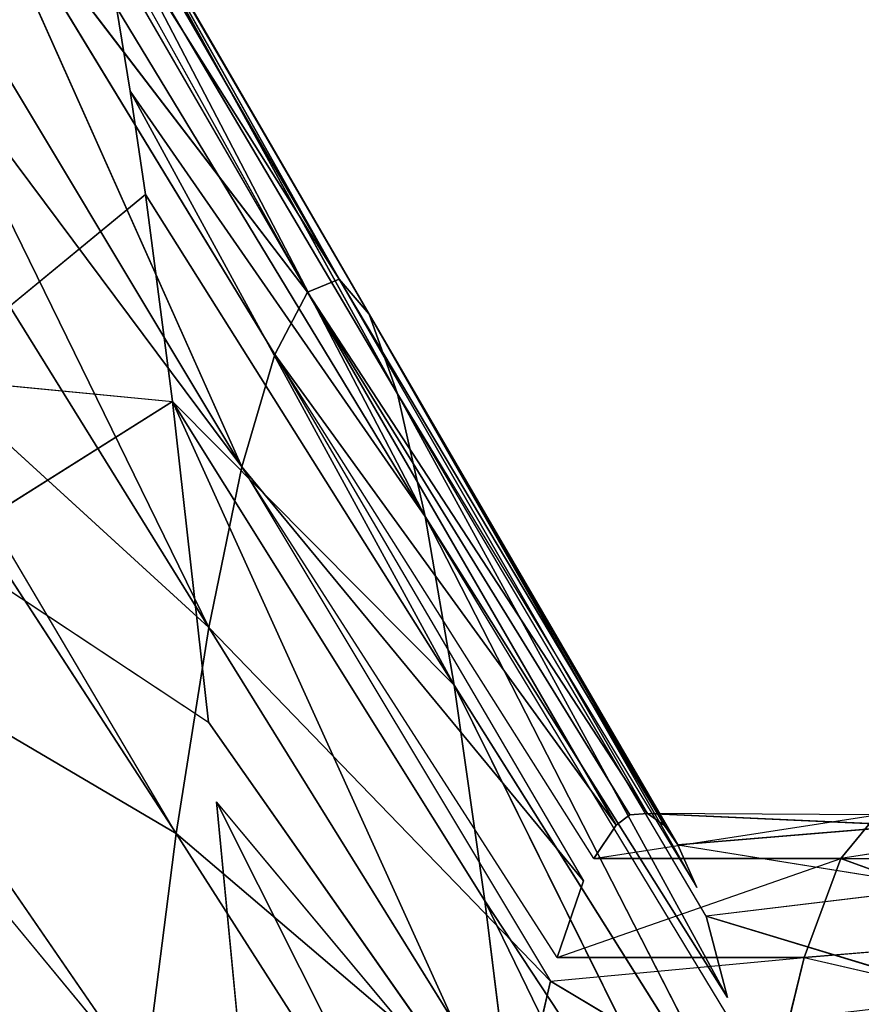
# Model space of a CAD drawing. Extents: x 0 to 40, y 0 to 81.9.
# Tile 324 of 623: x 6.814 to 7.112, y 76.383 to 76.732. Entities that reach past the tile are written whole.
import ezdxf

# ---------------------------------------------------------------- set-up
doc = ezdxf.new("R2010")
doc.units = 0
doc.header["$LTSCALE"] = 25.4
doc.layers.get('0').update_dxf_attribs({"color": 13, "linetype": 'CONTINUOUS'})

# ---------------------------------------------------------------- blocks, each defined once
blk = doc.blocks.new('ICE-TUBE-LED-S-8118_STL')
at = {"color": 0}
for p, q in [((76.80927, 15.36014, 44.9012), (76.67414, 15.24833, 45.04003)), ((76.83294, 15.3577, 44.93674), (76.67414, 15.24833, 45.04003)), ((76.83294, 15.3577, 44.93674), (76.76194, 15.23711, 45.19089)), ((76.83294, 15.3577, 44.93674), (76.76194, 15.23711, 45.19089)), ((76.76194, 15.23711, 45.19089), (76.93019, 15.34649, 45.10382)), ((76.76194, 15.23711, 45.19089), (76.94389, 15.34471, 45.1308)), ((76.83501, 15.22556, 45.3513), (76.94389, 15.34471, 45.1308)), ((76.83501, 15.22556, 45.3513), (76.94389, 15.34471, 45.1308)), ((77.01113, 15.33493, 45.2815), (76.83501, 15.22556, 45.3513)), ((77.01113, 15.33493, 45.2815), (76.83501, 15.22556, 45.3513)), ((77.04599, 15.32889, 45.37659), (76.83501, 15.22556, 45.3513)), ((77.04599, 15.32889, 45.37659), (76.83501, 15.22556, 45.3513)), ((77.04599, 15.32889, 45.37659), (76.89191, 15.21383, 45.51906)), ((77.04599, 15.32889, 45.37659), (76.89191, 15.21383, 45.51906)), ((76.92358, 15.32693, 46.90884), (76.91506, 15.23839, 46.92483)), ((76.92358, 15.32693, 46.90884), (76.98843, 15.24796, 46.77332)), ((76.89191, 15.21383, 45.51906), (77.07416, 15.32321, 45.46731)), ((76.89191, 15.21383, 45.51906), (77.07416, 15.32321, 45.46731)), ((76.86377, 15.31991, 47.01429), (76.80145, 15.22569, 47.11018)), ((76.86377, 15.31991, 47.01429), (76.91506, 15.23839, 46.92483)), ((76.89191, 15.21383, 45.51906), (77.11367, 15.31297, 45.63399)), ((76.89191, 15.21383, 45.51906), (77.11367, 15.31297, 45.63399)), ((76.93167, 15.20211, 45.69165), (77.11367, 15.31297, 45.63399)), ((76.93167, 15.20211, 45.69165), (77.11367, 15.31297, 45.63399)), ((76.95381, 15.19057, 45.86645), (77.11367, 15.31297, 45.63399)), ((76.95381, 15.19057, 45.86645), (77.11367, 15.31297, 45.63399)), ((77.14271, 15.29995, 45.85208), (76.95381, 15.19057, 45.86645)), ((77.14567, 15.29725, 45.8982), (76.95381, 15.19057, 45.86645)), ((77.14567, 15.29725, 45.8982), (76.95841, 15.17939, 46.04079)), ((77.14567, 15.29725, 45.8982), (76.95841, 15.17939, 46.04079)), ((77.1478, 15.28876, 46.04519), (76.95841, 15.17939, 46.04079)), ((77.1478, 15.28876, 46.04519), (76.95841, 15.17939, 46.04079)), ((77.14139, 15.28202, 46.16431), (76.94605, 15.1687, 46.21216)), ((77.14139, 15.28202, 46.16431), (76.94605, 15.1687, 46.21216)), ((77.14139, 15.28202, 46.16431), (76.95841, 15.17939, 46.04079)), ((77.14139, 15.28202, 46.16431), (76.95841, 15.17939, 46.04079)), ((77.13412, 15.27807, 46.23499), (76.91777, 15.15864, 46.37825)), ((77.13412, 15.27807, 46.23499), (76.91777, 15.15864, 46.37825)), ((77.13412, 15.27807, 46.23499), (76.94605, 15.1687, 46.21216)), ((77.13412, 15.27807, 46.23499), (76.94605, 15.1687, 46.21216)), ((76.87431, 15.14892, 46.53909), (77.10279, 15.26801, 46.41895)), ((76.87431, 15.14892, 46.53909), (77.10279, 15.26801, 46.41895)), ((76.91777, 15.15864, 46.37825), (77.10279, 15.26801, 46.41895)), ((76.91777, 15.15864, 46.37825), (77.10279, 15.26801, 46.41895)), ((77.05466, 15.2583, 46.59709), (76.87431, 15.14892, 46.53909)), ((77.05466, 15.2583, 46.59709), (76.87431, 15.14892, 46.53909)), ((77.025, 15.25339, 46.68245), (77.05466, 15.2583, 46.59709)), ((77.025, 15.25339, 46.68245), (76.81452, 15.13859, 46.6982)), ((77.025, 15.25339, 46.68245), (76.81452, 15.13859, 46.6982)), ((77.025, 15.25339, 46.68245), (76.87431, 15.14892, 46.53909)), ((77.025, 15.25339, 46.68245), (76.87431, 15.14892, 46.53909)), ((76.98843, 15.24796, 46.77332), (77.025, 15.25339, 46.68245)), ((76.67414, 15.24833, 45.04003), (76.76194, 15.23711, 45.19089)), ((76.67414, 15.24833, 45.04003), (76.76194, 15.23711, 45.19089)), ((76.98843, 15.24796, 46.77332), (76.81452, 15.13859, 46.6982)), ((76.98843, 15.24796, 46.77332), (76.81452, 15.13859, 46.6982)), ((76.91506, 15.23839, 46.92483), (76.98843, 15.24796, 46.77332)), ((76.91506, 15.23839, 46.92483), (76.98843, 15.24796, 46.77332)), ((76.91506, 15.23839, 46.92483), (76.6457, 15.11631, 47.00233)), ((76.91506, 15.23839, 46.92483), (76.6457, 15.11631, 47.00233)), ((76.91506, 15.23839, 46.92483), (76.73819, 15.12767, 46.85345)), ((76.91506, 15.23839, 46.92483), (76.73819, 15.12767, 46.85345)), ((76.80145, 15.22569, 47.11018), (76.91506, 15.23839, 46.92483)), ((76.80145, 15.22569, 47.11018), (76.91506, 15.23839, 46.92483)), ((76.91506, 15.23839, 46.92483), (76.81452, 15.13859, 46.6982)), ((76.91506, 15.23839, 46.92483), (76.81452, 15.13859, 46.6982)), ((76.59158, 15.12807, 45.27388), (76.76194, 15.23711, 45.19089)), ((76.59158, 15.12807, 45.27388), (76.76194, 15.23711, 45.19089)), ((76.6589, 15.11618, 45.42111), (76.76194, 15.23711, 45.19089)), ((76.6589, 15.11618, 45.42111), (76.76194, 15.23711, 45.19089)), ((76.76194, 15.23711, 45.19089), (76.83501, 15.22556, 45.3513)), ((76.76194, 15.23711, 45.19089), (76.83501, 15.22556, 45.3513)), ((76.6457, 15.11631, 47.00233), (76.80145, 15.22569, 47.11018)), ((76.6589, 15.11618, 45.42111), (76.83501, 15.22556, 45.3513)), ((76.6589, 15.11618, 45.42111), (76.83501, 15.22556, 45.3513)), ((76.83501, 15.22556, 45.3513), (76.70968, 15.10446, 45.57081)), ((76.83501, 15.22556, 45.3513), (76.70968, 15.10446, 45.57081)), ((76.89191, 15.21383, 45.51906), (76.83501, 15.22556, 45.3513)), ((76.89191, 15.21383, 45.51906), (76.83501, 15.22556, 45.3513)), ((76.53794, 15.10468, 47.14236), (76.77315, 15.2228, 47.14997)), ((76.53794, 15.10468, 47.14236), (76.77315, 15.2228, 47.14997)), ((76.6457, 15.11631, 47.00233), (76.77315, 15.2228, 47.14997)), ((76.68209, 15.21405, 47.26528), (76.77315, 15.2228, 47.14997)), ((76.89191, 15.21383, 45.51906), (76.70968, 15.10446, 45.57081)), ((76.71806, 15.10209, 45.60151), (76.89191, 15.21383, 45.51906)), ((76.74516, 15.09274, 45.72483), (76.89191, 15.21383, 45.51906)), ((76.74516, 15.09274, 45.72483), (76.89191, 15.21383, 45.51906)), ((76.89191, 15.21383, 45.51906), (76.93167, 15.20211, 45.69165)), ((76.89191, 15.21383, 45.51906), (76.93167, 15.20211, 45.69165)), ((76.93167, 15.20211, 45.69165), (76.74516, 15.09274, 45.72483)), ((76.75311, 15.08906, 45.77406), (76.93167, 15.20211, 45.69165)), ((76.76492, 15.0812, 45.88082), (76.93167, 15.20211, 45.69165)), ((76.76492, 15.0812, 45.88082), (76.93167, 15.20211, 45.69165)), ((76.93167, 15.20211, 45.69165), (76.95381, 15.19057, 45.86645)), ((76.93167, 15.20211, 45.69165), (76.95381, 15.19057, 45.86645)), ((76.76492, 15.0812, 45.88082), (76.95381, 15.19057, 45.86645)), ((76.76492, 15.0812, 45.88082), (76.95381, 15.19057, 45.86645)), ((76.76859, 15.07632, 45.94812), (76.95381, 15.19057, 45.86645)), ((76.76859, 15.07632, 45.94812), (76.95381, 15.19057, 45.86645)), ((76.95381, 15.19057, 45.86645), (76.76902, 15.07001, 46.03641)), ((76.95381, 15.19057, 45.86645), (76.76902, 15.07001, 46.03641)), ((76.95841, 15.17939, 46.04079), (76.95381, 15.19057, 45.86645)), ((76.95841, 15.17939, 46.04079), (76.95381, 15.19057, 45.86645)), ((76.76482, 15.0641, 46.12046), (76.95841, 15.17939, 46.04079)), ((76.76482, 15.0641, 46.12046), (76.95841, 15.17939, 46.04079)), ((76.95841, 15.17939, 46.04079), (76.76902, 15.07001, 46.03641)), ((76.95841, 15.17939, 46.04079), (76.76902, 15.07001, 46.03641)), ((76.95841, 15.17939, 46.04079), (76.94605, 15.1687, 46.21216)), ((76.95841, 15.17939, 46.04079), (76.94605, 15.1687, 46.21216)), ((76.74281, 15.05259, 46.28806), (76.94605, 15.1687, 46.21216)), ((76.74281, 15.05259, 46.28806), (76.94605, 15.1687, 46.21216)), ((76.75799, 15.05932, 46.18933), (76.94605, 15.1687, 46.21216)), ((76.75799, 15.05932, 46.18933), (76.94605, 15.1687, 46.21216)), ((76.94605, 15.1687, 46.21216), (76.76482, 15.0641, 46.12046)), ((76.94605, 15.1687, 46.21216), (76.76482, 15.0641, 46.12046)), ((76.94605, 15.1687, 46.21216), (76.91777, 15.15864, 46.37825)), ((76.94605, 15.1687, 46.21216), (76.91777, 15.15864, 46.37825)), ((76.70387, 15.04177, 46.44916), (76.91777, 15.15864, 46.37825)), ((76.70387, 15.04177, 46.44916), (76.91777, 15.15864, 46.37825)), ((76.73275, 15.04926, 46.33755), (76.91777, 15.15864, 46.37825)), ((76.91777, 15.15864, 46.37825), (76.74281, 15.05259, 46.28806)), ((76.91777, 15.15864, 46.37825), (76.87431, 15.14892, 46.53909)), ((76.91777, 15.15864, 46.37825), (76.87431, 15.14892, 46.53909)), ((76.87431, 15.14892, 46.53909), (76.64061, 15.02921, 46.62307)), ((76.87431, 15.14892, 46.53909), (76.64061, 15.02921, 46.62307)), ((76.69397, 15.03955, 46.48108), (76.87431, 15.14892, 46.53909)), ((76.70387, 15.04177, 46.44916), (76.87431, 15.14892, 46.53909)), ((76.81452, 15.13859, 46.6982), (76.87431, 15.14892, 46.53909)), ((76.81452, 15.13859, 46.6982), (76.87431, 15.14892, 46.53909)), ((76.57195, 15.01821, 46.76261), (76.81452, 15.13859, 46.6982)), ((76.57195, 15.01821, 46.76261), (76.81452, 15.13859, 46.6982)), ((76.64061, 15.02921, 46.62307), (76.81452, 15.13859, 46.6982)), ((76.64061, 15.02921, 46.62307), (76.81452, 15.13859, 46.6982)), ((76.81452, 15.13859, 46.6982), (76.73819, 15.12767, 46.85345)), ((76.81452, 15.13859, 46.6982), (76.73819, 15.12767, 46.85345)), ((76.48996, 15.00694, 46.89447), (76.73819, 15.12767, 46.85345)), ((76.48996, 15.00694, 46.89447), (76.73819, 15.12767, 46.85345)), ((76.57195, 15.01821, 46.76261), (76.73819, 15.12767, 46.85345)), ((76.57195, 15.01821, 46.76261), (76.73819, 15.12767, 46.85345)), ((76.73819, 15.12767, 46.85345), (76.6457, 15.11631, 47.00233)), ((76.73819, 15.12767, 46.85345), (76.6457, 15.11631, 47.00233)), ((76.6589, 15.11618, 45.42111), (76.70968, 15.10446, 45.57081)), ((76.6589, 15.11618, 45.42111), (76.70968, 15.10446, 45.57081)), ((76.70968, 15.10446, 45.57081), (76.66384, 15.02768, 45.43374)), ((76.70968, 15.10446, 45.57081), (76.66384, 15.02768, 45.43374)), ((76.70968, 15.10446, 45.57081), (76.71806, 15.0146, 45.60151)), ((76.71806, 15.10209, 45.60151), (76.71806, 15.0146, 45.60151)), ((76.71806, 15.10209, 45.60151), (76.75311, 15.00156, 45.77406)), ((76.71806, 15.10209, 45.60151), (76.74516, 15.09274, 45.72483)), ((76.75311, 15.08906, 45.77406), (76.75311, 15.00156, 45.77406)), ((76.75311, 15.08906, 45.77406), (76.76859, 14.98882, 45.94812)), ((76.75311, 15.08906, 45.77406), (76.76492, 15.0812, 45.88082)), ((76.76492, 15.0812, 45.88082), (76.76859, 15.07632, 45.94812)), ((76.76859, 15.07632, 45.94812), (76.76902, 15.07001, 46.03641)), ((76.76482, 14.9766, 46.12046), (76.76902, 15.07001, 46.03641)), ((76.76902, 15.07001, 46.03641), (76.76482, 15.0641, 46.12046)), ((76.76859, 14.98882, 45.94812), (76.76902, 15.07001, 46.03641)), ((76.76482, 15.0641, 46.12046), (76.75799, 15.05932, 46.18933)), ((76.75799, 15.05932, 46.18933), (76.74281, 14.96509, 46.28806)), ((76.75799, 15.05932, 46.18933), (76.74281, 15.05259, 46.28806)), ((76.75799, 15.05932, 46.18933), (76.76482, 14.9766, 46.12046)), ((76.70387, 14.95427, 46.44916), (76.73275, 15.04926, 46.33755)), ((76.73275, 15.04926, 46.33755), (76.70387, 15.04177, 46.44916)), ((76.74281, 14.96509, 46.28806), (76.73275, 15.04926, 46.33755)), ((76.66384, 15.02768, 45.43374), (76.71806, 15.0146, 45.60151)), ((76.66384, 15.02768, 45.43374), (76.71806, 15.0146, 45.60151)), ((76.71806, 15.0146, 45.60151), (76.69907, 14.93223, 45.53505)), ((76.71806, 15.0146, 45.60151), (76.72543, 14.92486, 45.63071)), ((76.71806, 15.0146, 45.60151), (76.75311, 15.00156, 45.77406)), ((76.71806, 15.0146, 45.60151), (76.75311, 15.00156, 45.77406)), ((76.75311, 15.00156, 45.77406), (76.72543, 14.92486, 45.63071)), ((76.75311, 15.00156, 45.77406), (76.72543, 14.92486, 45.63071)), ((76.75311, 15.00156, 45.77406), (76.75311, 14.91406, 45.77406)), ((76.76859, 14.90132, 45.94812), (76.75311, 15.00156, 45.77406))]:
    blk.add_line(p, q, dxfattribs=at)
mesh = blk.add_polyface(dxfattribs=at)
corners = [(81.99833, 18.65613, 0), (32.39832, 18.53461, 0), (32.39832, 18.65613, 0), (33.41051, 17.76106, 0), (34.4478, 16.85461, 0), (35.42089, 15.87956, 0), (36.32527, 14.84046, 0), (37.15673, 13.74214, 0), (37.91139, 12.58971, 0), (38.58575, 11.38851, 0), (39.17668, 10.14416, 0), (39.68142, 8.86242, 0), (40.09764, 7.54925, 0), (40.42338, 6.21078, 0), (40.65715, 4.85321, 0), (40.79784, 3.48288, 0), (40.84481, 2.10613, 0), (81.99833, -14.44387, 0), (33.41051, -13.5488, 0), (32.39832, -14.44387, 0), (32.39832, -14.32234, 0), (34.4478, -12.64234, 0), (35.42089, -11.6673, 0), (36.32527, -10.6282, 0), (37.15673, -9.52987, 0), (37.91139, -8.37744, 0), (38.58575, -7.17625, 0), (39.17668, -5.93189, 0), (39.68142, -4.65015, 0), (40.09764, -3.33699, 0), (40.42338, -1.99851, 0), (40.65715, -0.64095, 0), (40.79784, 0.72939, 0)]
mesh.append_faces([[corners[k] for k in face] for face in [(0, 1, 2), (18, 19, 20)]], dxfattribs={"vtx0": -1, "color": 0})
mesh.append_faces([[corners[k] for k in face] for face in [(1, 0, 3), (3, 0, 4), (4, 0, 5), (5, 0, 6), (6, 0, 7), (7, 0, 8), (8, 0, 9), (9, 0, 10), (10, 0, 11), (11, 0, 12), (12, 0, 13), (13, 0, 14), (14, 0, 15), (15, 0, 16), (19, 18, 17)]], dxfattribs={"vtx0": -1, "vtx1": -1, "color": 0})
mesh.append_faces([[corners[k] for k in face] for face in [(16, 0, 17), (17, 18, 21), (17, 21, 22), (17, 22, 23), (17, 23, 24), (17, 24, 25), (17, 25, 26), (17, 26, 27), (17, 27, 28), (17, 28, 29), (17, 29, 30), (17, 30, 31), (17, 31, 32), (17, 32, 16)]], dxfattribs={"vtx0": -1, "vtx2": -1, "color": 0})
mesh = blk.add_polyface(dxfattribs=at)
corners = [(81.99833, -14.44387, 92), (32.39832, -14.32234, 92), (32.39832, -14.44387, 92), (33.41051, -13.5488, 92), (34.4478, -12.64234, 92), (35.42089, -11.6673, 92), (36.32527, -10.6282, 92), (37.15673, -9.52987, 92), (37.91139, -8.37744, 92), (38.58575, -7.17625, 92), (39.17668, -5.93189, 92), (39.68142, -4.65015, 92), (40.09764, -3.33699, 92), (40.42338, -1.99851, 92), (40.65715, -0.64095, 92), (40.79784, 0.72939, 92), (40.84481, 2.10613, 92), (33.41051, 17.76106, 92), (32.39832, 18.65613, 92), (32.39832, 18.53461, 92), (81.99833, 18.65613, 92), (34.4478, 16.85461, 92), (35.42089, 15.87956, 92), (36.32527, 14.84046, 92), (37.15673, 13.74214, 92), (37.91139, 12.58971, 92), (38.58575, 11.38851, 92), (39.17668, 10.14416, 92), (39.68142, 8.86242, 92), (40.09764, 7.54925, 92), (40.42338, 6.21078, 92), (40.65715, 4.85321, 92), (40.79784, 3.48288, 92)]
mesh.append_faces([[corners[k] for k in face] for face in [(0, 1, 2), (17, 18, 19)]], dxfattribs={"vtx0": -1, "color": 0})
mesh.append_faces([[corners[k] for k in face] for face in [(1, 0, 3), (3, 0, 4), (4, 0, 5), (5, 0, 6), (6, 0, 7), (7, 0, 8), (8, 0, 9), (9, 0, 10), (10, 0, 11), (11, 0, 12), (12, 0, 13), (13, 0, 14), (14, 0, 15), (15, 0, 16), (18, 17, 20), (20, 16, 0)]], dxfattribs={"vtx0": -1, "vtx1": -1, "color": 0})
mesh.append_faces([[corners[k] for k in face] for face in [(20, 17, 21), (20, 21, 22), (20, 22, 23), (20, 23, 24), (20, 24, 25), (20, 25, 26), (20, 26, 27), (20, 27, 28), (20, 28, 29), (20, 29, 30), (20, 30, 31), (20, 31, 32), (20, 32, 16)]], dxfattribs={"vtx0": -1, "vtx2": -1, "color": 0})
mesh = blk.add_polyface(dxfattribs=at)
corners = [(82.19833, -12.64387, 2), (64.19833, 16.85613, 2), (64.19833, -12.64387, 2), (82.19833, 16.85613, 2)]
mesh.append_faces([[corners[k] for k in face] for face in [(0, 1, 2), (1, 0, 3)]], dxfattribs={"vtx0": -1, "color": 0})
mesh = blk.add_polyface(dxfattribs=at)
corners = [(64.19833, 16.85613, 90), (82.19833, -12.64387, 90), (64.19833, -12.64387, 90), (82.19833, 16.85613, 90)]
mesh.append_faces([[corners[k] for k in face] for face in [(0, 1, 2), (1, 0, 3)]], dxfattribs={"vtx0": -1, "color": 0})
mesh = blk.add_polyface(dxfattribs=at)
corners = [(76.57342, 15.25905, 44.9006), (76.64465, 15.37488, 44.69209), (76.72139, 15.36843, 44.78231)]
mesh.append_faces([[corners[k] for k in face] for face in [(0, 1, 2)]], dxfattribs={"color": 0})
mesh = blk.add_polyface(dxfattribs=at)
corners = [(76.80927, 15.36014, 44.9012), (76.57342, 15.25905, 44.9006), (76.72139, 15.36843, 44.78231), (76.67414, 15.24833, 45.04003)]
mesh.append_faces([[corners[k] for k in face] for face in [(0, 1, 2), (1, 0, 3)]], dxfattribs={"vtx0": -1, "color": 0})
mesh = blk.add_polyface(dxfattribs=at)
corners = [(76.76194, 15.23711, 45.19089), (76.67414, 15.24833, 45.04003), (76.83294, 15.3577, 44.93674)]
mesh.append_faces([[corners[k] for k in face] for face in [(0, 1, 2)]], dxfattribs={"color": 0})
mesh = blk.add_polyface(dxfattribs=at)
corners = [(76.76194, 15.23711, 45.19089), (76.83294, 15.3577, 44.93674), (76.93019, 15.34649, 45.10382)]
mesh.append_faces([[corners[k] for k in face] for face in [(0, 1, 2)]], dxfattribs={"color": 0})
mesh = blk.add_polyface(dxfattribs=at)
corners = [(76.83501, 15.22556, 45.3513), (76.76194, 15.23711, 45.19089), (76.94389, 15.34471, 45.1308)]
mesh.append_faces([[corners[k] for k in face] for face in [(0, 1, 2)]], dxfattribs={"color": 0})
mesh = blk.add_polyface(dxfattribs=at)
corners = [(76.83501, 15.22556, 45.3513), (76.94389, 15.34471, 45.1308), (77.01113, 15.33493, 45.2815)]
mesh.append_faces([[corners[k] for k in face] for face in [(0, 1, 2)]], dxfattribs={"color": 0})
mesh = blk.add_polyface(dxfattribs=at)
corners = [(77.04599, 15.32889, 45.37659), (76.83501, 15.22556, 45.3513), (77.01113, 15.33493, 45.2815)]
mesh.append_faces([[corners[k] for k in face] for face in [(0, 1, 2)]], dxfattribs={"color": 0})
mesh = blk.add_polyface(dxfattribs=at)
corners = [(76.89191, 15.21383, 45.51906), (76.83501, 15.22556, 45.3513), (77.04599, 15.32889, 45.37659)]
mesh.append_faces([[corners[k] for k in face] for face in [(0, 1, 2)]], dxfattribs={"color": 0})
mesh = blk.add_polyface(dxfattribs=at)
corners = [(76.89191, 15.21383, 45.51906), (77.04599, 15.32889, 45.37659), (77.07416, 15.32321, 45.46731)]
mesh.append_faces([[corners[k] for k in face] for face in [(0, 1, 2)]], dxfattribs={"color": 0})
mesh = blk.add_polyface(dxfattribs=at)
corners = [(76.92358, 15.32693, 46.90884), (76.91506, 15.23839, 46.92483), (76.98843, 15.24796, 46.77332)]
mesh.append_faces([[corners[k] for k in face] for face in [(0, 1, 2)]], dxfattribs={"color": 0})
mesh = blk.add_polyface(dxfattribs=at)
corners = [(77.11367, 15.31297, 45.63399), (76.89191, 15.21383, 45.51906), (77.07416, 15.32321, 45.46731)]
mesh.append_faces([[corners[k] for k in face] for face in [(0, 1, 2)]], dxfattribs={"color": 0})
mesh = blk.add_polyface(dxfattribs=at)
corners = [(76.86377, 15.31991, 47.01429), (76.80145, 15.22569, 47.11018), (76.91506, 15.23839, 46.92483)]
mesh.append_faces([[corners[k] for k in face] for face in [(0, 1, 2)]], dxfattribs={"color": 0})
mesh = blk.add_polyface(dxfattribs=at)
corners = [(76.93167, 15.20211, 45.69165), (76.89191, 15.21383, 45.51906), (77.11367, 15.31297, 45.63399)]
mesh.append_faces([[corners[k] for k in face] for face in [(0, 1, 2)]], dxfattribs={"color": 0})
mesh = blk.add_polyface(dxfattribs=at)
corners = [(76.95381, 15.19057, 45.86645), (76.93167, 15.20211, 45.69165), (77.11367, 15.31297, 45.63399)]
mesh.append_faces([[corners[k] for k in face] for face in [(0, 1, 2)]], dxfattribs={"color": 0})
mesh = blk.add_polyface(dxfattribs=at)
corners = [(76.95381, 15.19057, 45.86645), (77.11367, 15.31297, 45.63399), (77.14271, 15.29995, 45.85208)]
mesh.append_faces([[corners[k] for k in face] for face in [(0, 1, 2)]], dxfattribs={"color": 0})
mesh = blk.add_polyface(dxfattribs=at)
corners = [(76.95841, 15.17939, 46.04079), (76.95381, 15.19057, 45.86645), (77.14567, 15.29725, 45.8982)]
mesh.append_faces([[corners[k] for k in face] for face in [(0, 1, 2)]], dxfattribs={"color": 0})
mesh = blk.add_polyface(dxfattribs=at)
corners = [(77.1478, 15.28876, 46.04519), (76.95841, 15.17939, 46.04079), (77.14567, 15.29725, 45.8982)]
mesh.append_faces([[corners[k] for k in face] for face in [(0, 1, 2)]], dxfattribs={"color": 0})
mesh = blk.add_polyface(dxfattribs=at)
corners = [(77.14139, 15.28202, 46.16431), (76.95841, 15.17939, 46.04079), (77.1478, 15.28876, 46.04519)]
mesh.append_faces([[corners[k] for k in face] for face in [(0, 1, 2)]], dxfattribs={"color": 0})
mesh = blk.add_polyface(dxfattribs=at)
corners = [(76.94605, 15.1687, 46.21216), (76.95841, 15.17939, 46.04079), (77.14139, 15.28202, 46.16431)]
mesh.append_faces([[corners[k] for k in face] for face in [(0, 1, 2)]], dxfattribs={"color": 0})
mesh = blk.add_polyface(dxfattribs=at)
corners = [(77.13412, 15.27807, 46.23499), (76.94605, 15.1687, 46.21216), (77.14139, 15.28202, 46.16431)]
mesh.append_faces([[corners[k] for k in face] for face in [(0, 1, 2)]], dxfattribs={"color": 0})
mesh = blk.add_polyface(dxfattribs=at)
corners = [(76.91777, 15.15864, 46.37825), (76.94605, 15.1687, 46.21216), (77.13412, 15.27807, 46.23499)]
mesh.append_faces([[corners[k] for k in face] for face in [(0, 1, 2)]], dxfattribs={"color": 0})
mesh = blk.add_polyface(dxfattribs=at)
corners = [(77.10279, 15.26801, 46.41895), (76.91777, 15.15864, 46.37825), (77.13412, 15.27807, 46.23499)]
mesh.append_faces([[corners[k] for k in face] for face in [(0, 1, 2)]], dxfattribs={"color": 0})
mesh = blk.add_polyface(dxfattribs=at)
corners = [(77.05466, 15.2583, 46.59709), (76.87431, 15.14892, 46.53909), (77.10279, 15.26801, 46.41895)]
mesh.append_faces([[corners[k] for k in face] for face in [(0, 1, 2)]], dxfattribs={"color": 0})
mesh = blk.add_polyface(dxfattribs=at)
corners = [(76.87431, 15.14892, 46.53909), (76.91777, 15.15864, 46.37825), (77.10279, 15.26801, 46.41895)]
mesh.append_faces([[corners[k] for k in face] for face in [(0, 1, 2)]], dxfattribs={"color": 0})
mesh = blk.add_polyface(dxfattribs=at)
corners = [(77.025, 15.25339, 46.68245), (76.87431, 15.14892, 46.53909), (77.05466, 15.2583, 46.59709)]
mesh.append_faces([[corners[k] for k in face] for face in [(0, 1, 2)]], dxfattribs={"color": 0})
mesh = blk.add_polyface(dxfattribs=at)
corners = [(76.81452, 15.13859, 46.6982), (76.87431, 15.14892, 46.53909), (77.025, 15.25339, 46.68245)]
mesh.append_faces([[corners[k] for k in face] for face in [(0, 1, 2)]], dxfattribs={"color": 0})
mesh = blk.add_polyface(dxfattribs=at)
corners = [(76.98843, 15.24796, 46.77332), (76.81452, 15.13859, 46.6982), (77.025, 15.25339, 46.68245)]
mesh.append_faces([[corners[k] for k in face] for face in [(0, 1, 2)]], dxfattribs={"color": 0})
mesh = blk.add_polyface(dxfattribs=at)
corners = [(76.59158, 15.12807, 45.27388), (76.67414, 15.24833, 45.04003), (76.76194, 15.23711, 45.19089)]
mesh.append_faces([[corners[k] for k in face] for face in [(0, 1, 2)]], dxfattribs={"color": 0})
mesh = blk.add_polyface(dxfattribs=at)
corners = [(76.91506, 15.23839, 46.92483), (76.81452, 15.13859, 46.6982), (76.98843, 15.24796, 46.77332)]
mesh.append_faces([[corners[k] for k in face] for face in [(0, 1, 2)]], dxfattribs={"color": 0})
mesh = blk.add_polyface(dxfattribs=at)
corners = [(76.6457, 15.11631, 47.00233), (76.73819, 15.12767, 46.85345), (76.91506, 15.23839, 46.92483)]
mesh.append_faces([[corners[k] for k in face] for face in [(0, 1, 2)]], dxfattribs={"color": 0})
mesh = blk.add_polyface(dxfattribs=at)
corners = [(76.80145, 15.22569, 47.11018), (76.6457, 15.11631, 47.00233), (76.91506, 15.23839, 46.92483)]
mesh.append_faces([[corners[k] for k in face] for face in [(0, 1, 2)]], dxfattribs={"color": 0})
mesh = blk.add_polyface(dxfattribs=at)
corners = [(76.91506, 15.23839, 46.92483), (76.73819, 15.12767, 46.85345), (76.81452, 15.13859, 46.6982)]
mesh.append_faces([[corners[k] for k in face] for face in [(0, 1, 2)]], dxfattribs={"color": 0})
mesh = blk.add_polyface(dxfattribs=at)
corners = [(76.6589, 15.11618, 45.42111), (76.59158, 15.12807, 45.27388), (76.76194, 15.23711, 45.19089)]
mesh.append_faces([[corners[k] for k in face] for face in [(0, 1, 2)]], dxfattribs={"color": 0})
mesh = blk.add_polyface(dxfattribs=at)
corners = [(76.6589, 15.11618, 45.42111), (76.76194, 15.23711, 45.19089), (76.83501, 15.22556, 45.3513)]
mesh.append_faces([[corners[k] for k in face] for face in [(0, 1, 2)]], dxfattribs={"color": 0})
mesh = blk.add_polyface(dxfattribs=at)
corners = [(76.70968, 15.10446, 45.57081), (76.6589, 15.11618, 45.42111), (76.83501, 15.22556, 45.3513)]
mesh.append_faces([[corners[k] for k in face] for face in [(0, 1, 2)]], dxfattribs={"color": 0})
mesh = blk.add_polyface(dxfattribs=at)
corners = [(76.70968, 15.10446, 45.57081), (76.83501, 15.22556, 45.3513), (76.89191, 15.21383, 45.51906)]
mesh.append_faces([[corners[k] for k in face] for face in [(0, 1, 2)]], dxfattribs={"color": 0})
mesh = blk.add_polyface(dxfattribs=at)
corners = [(76.68209, 15.21405, 47.26528), (76.53794, 15.10468, 47.14236), (76.77315, 15.2228, 47.14997)]
mesh.append_faces([[corners[k] for k in face] for face in [(0, 1, 2)]], dxfattribs={"color": 0})
mesh = blk.add_polyface(dxfattribs=at)
corners = [(76.77315, 15.2228, 47.14997), (76.53794, 15.10468, 47.14236), (76.6457, 15.11631, 47.00233)]
mesh.append_faces([[corners[k] for k in face] for face in [(0, 1, 2)]], dxfattribs={"color": 0})
mesh = blk.add_polyface(dxfattribs=at)
corners = [(76.74516, 15.09274, 45.72483), (76.71806, 15.10209, 45.60151), (76.89191, 15.21383, 45.51906)]
mesh.append_faces([[corners[k] for k in face] for face in [(0, 1, 2)]], dxfattribs={"color": 0})
mesh = blk.add_polyface(dxfattribs=at)
corners = [(76.74516, 15.09274, 45.72483), (76.89191, 15.21383, 45.51906), (76.93167, 15.20211, 45.69165)]
mesh.append_faces([[corners[k] for k in face] for face in [(0, 1, 2)]], dxfattribs={"color": 0})
mesh = blk.add_polyface(dxfattribs=at)
corners = [(76.76492, 15.0812, 45.88082), (76.75311, 15.08906, 45.77406), (76.93167, 15.20211, 45.69165)]
mesh.append_faces([[corners[k] for k in face] for face in [(0, 1, 2)]], dxfattribs={"color": 0})
mesh = blk.add_polyface(dxfattribs=at)
corners = [(76.76492, 15.0812, 45.88082), (76.93167, 15.20211, 45.69165), (76.95381, 15.19057, 45.86645)]
mesh.append_faces([[corners[k] for k in face] for face in [(0, 1, 2)]], dxfattribs={"color": 0})
mesh = blk.add_polyface(dxfattribs=at)
corners = [(76.76859, 15.07632, 45.94812), (76.76492, 15.0812, 45.88082), (76.95381, 15.19057, 45.86645)]
mesh.append_faces([[corners[k] for k in face] for face in [(0, 1, 2)]], dxfattribs={"color": 0})
mesh = blk.add_polyface(dxfattribs=at)
corners = [(76.76902, 15.07001, 46.03641), (76.76859, 15.07632, 45.94812), (76.95381, 15.19057, 45.86645)]
mesh.append_faces([[corners[k] for k in face] for face in [(0, 1, 2)]], dxfattribs={"color": 0})
mesh = blk.add_polyface(dxfattribs=at)
corners = [(76.95841, 15.17939, 46.04079), (76.76902, 15.07001, 46.03641), (76.95381, 15.19057, 45.86645)]
mesh.append_faces([[corners[k] for k in face] for face in [(0, 1, 2)]], dxfattribs={"color": 0})
mesh = blk.add_polyface(dxfattribs=at)
corners = [(76.94605, 15.1687, 46.21216), (76.76482, 15.0641, 46.12046), (76.95841, 15.17939, 46.04079)]
mesh.append_faces([[corners[k] for k in face] for face in [(0, 1, 2)]], dxfattribs={"color": 0})
mesh = blk.add_polyface(dxfattribs=at)
corners = [(76.76482, 15.0641, 46.12046), (76.76902, 15.07001, 46.03641), (76.95841, 15.17939, 46.04079)]
mesh.append_faces([[corners[k] for k in face] for face in [(0, 1, 2)]], dxfattribs={"color": 0})
mesh = blk.add_polyface(dxfattribs=at)
corners = [(76.91777, 15.15864, 46.37825), (76.74281, 15.05259, 46.28806), (76.94605, 15.1687, 46.21216)]
mesh.append_faces([[corners[k] for k in face] for face in [(0, 1, 2)]], dxfattribs={"color": 0})
mesh = blk.add_polyface(dxfattribs=at)
corners = [(76.74281, 15.05259, 46.28806), (76.75799, 15.05932, 46.18933), (76.94605, 15.1687, 46.21216)]
mesh.append_faces([[corners[k] for k in face] for face in [(0, 1, 2)]], dxfattribs={"color": 0})
mesh = blk.add_polyface(dxfattribs=at)
corners = [(76.94605, 15.1687, 46.21216), (76.75799, 15.05932, 46.18933), (76.76482, 15.0641, 46.12046)]
mesh.append_faces([[corners[k] for k in face] for face in [(0, 1, 2)]], dxfattribs={"color": 0})
mesh = blk.add_polyface(dxfattribs=at)
corners = [(76.87431, 15.14892, 46.53909), (76.70387, 15.04177, 46.44916), (76.91777, 15.15864, 46.37825)]
mesh.append_faces([[corners[k] for k in face] for face in [(0, 1, 2)]], dxfattribs={"color": 0})
mesh = blk.add_polyface(dxfattribs=at)
corners = [(76.70387, 15.04177, 46.44916), (76.73275, 15.04926, 46.33755), (76.91777, 15.15864, 46.37825)]
mesh.append_faces([[corners[k] for k in face] for face in [(0, 1, 2)]], dxfattribs={"color": 0})
mesh = blk.add_polyface(dxfattribs=at)
corners = [(76.64061, 15.02921, 46.62307), (76.69397, 15.03955, 46.48108), (76.87431, 15.14892, 46.53909)]
mesh.append_faces([[corners[k] for k in face] for face in [(0, 1, 2)]], dxfattribs={"color": 0})
mesh = blk.add_polyface(dxfattribs=at)
corners = [(76.81452, 15.13859, 46.6982), (76.64061, 15.02921, 46.62307), (76.87431, 15.14892, 46.53909)]
mesh.append_faces([[corners[k] for k in face] for face in [(0, 1, 2)]], dxfattribs={"color": 0})
mesh = blk.add_polyface(dxfattribs=at)
corners = [(76.73819, 15.12767, 46.85345), (76.57195, 15.01821, 46.76261), (76.81452, 15.13859, 46.6982)]
mesh.append_faces([[corners[k] for k in face] for face in [(0, 1, 2)]], dxfattribs={"color": 0})
mesh = blk.add_polyface(dxfattribs=at)
corners = [(76.57195, 15.01821, 46.76261), (76.64061, 15.02921, 46.62307), (76.81452, 15.13859, 46.6982)]
mesh.append_faces([[corners[k] for k in face] for face in [(0, 1, 2)]], dxfattribs={"color": 0})
mesh = blk.add_polyface(dxfattribs=at)
corners = [(76.6457, 15.11631, 47.00233), (76.48996, 15.00694, 46.89447), (76.73819, 15.12767, 46.85345)]
mesh.append_faces([[corners[k] for k in face] for face in [(0, 1, 2)]], dxfattribs={"color": 0})
mesh = blk.add_polyface(dxfattribs=at)
corners = [(76.48996, 15.00694, 46.89447), (76.57195, 15.01821, 46.76261), (76.73819, 15.12767, 46.85345)]
mesh.append_faces([[corners[k] for k in face] for face in [(0, 1, 2)]], dxfattribs={"color": 0})
mesh = blk.add_polyface(dxfattribs=at)
corners = [(76.6589, 15.11618, 45.42111), (76.70968, 15.10446, 45.57081), (76.66384, 15.02768, 45.43374)]
mesh.append_faces([[corners[k] for k in face] for face in [(0, 1, 2)]], dxfattribs={"color": 0})
mesh = blk.add_polyface(dxfattribs=at)
corners = [(76.70968, 15.10446, 45.57081), (76.71806, 15.0146, 45.60151), (76.66384, 15.02768, 45.43374)]
mesh.append_faces([[corners[k] for k in face] for face in [(0, 1, 2)]], dxfattribs={"color": 0})
mesh = blk.add_polyface(dxfattribs=at)
corners = [(76.71806, 15.10209, 45.60151), (76.75311, 15.00156, 45.77406), (76.71806, 15.0146, 45.60151)]
mesh.append_faces([[corners[k] for k in face] for face in [(0, 1, 2)]], dxfattribs={"color": 0})
mesh = blk.add_polyface(dxfattribs=at)
corners = [(76.75311, 15.00156, 45.77406), (76.76859, 14.98882, 45.94812), (76.76859, 14.90132, 45.94812), (76.75311, 15.08906, 45.77406)]
mesh.append_faces([[corners[k] for k in face] for face in [(0, 1, 2), (1, 0, 3)]], dxfattribs={"vtx0": -1, "color": 0})
mesh = blk.add_polyface(dxfattribs=at)
corners = [(76.76902, 15.07001, 46.03641), (76.76482, 14.9766, 46.12046), (76.76859, 14.98882, 45.94812)]
mesh.append_faces([[corners[k] for k in face] for face in [(0, 1, 2)]], dxfattribs={"color": 0})
mesh = blk.add_polyface(dxfattribs=at)
corners = [(76.75799, 15.05932, 46.18933), (76.74281, 14.96509, 46.28806), (76.76482, 14.9766, 46.12046)]
mesh.append_faces([[corners[k] for k in face] for face in [(0, 1, 2)]], dxfattribs={"color": 0})
mesh = blk.add_polyface(dxfattribs=at)
corners = [(76.73275, 15.04926, 46.33755), (76.70387, 14.95427, 46.44916), (76.74281, 14.96509, 46.28806)]
mesh.append_faces([[corners[k] for k in face] for face in [(0, 1, 2)]], dxfattribs={"color": 0})
mesh = blk.add_polyface(dxfattribs=at)
corners = [(76.69397, 15.03955, 46.48108), (76.64708, 14.94286, 46.60787), (76.70387, 14.95427, 46.44916)]
mesh.append_faces([[corners[k] for k in face] for face in [(0, 1, 2)]], dxfattribs={"color": 0})
mesh = blk.add_polyface(dxfattribs=at)
corners = [(76.66384, 15.02768, 45.43374), (76.71806, 15.0146, 45.60151), (76.69907, 14.93223, 45.53505)]
mesh.append_faces([[corners[k] for k in face] for face in [(0, 1, 2)]], dxfattribs={"color": 0})
mesh = blk.add_polyface(dxfattribs=at)
corners = [(76.71806, 15.0146, 45.60151), (76.75311, 15.00156, 45.77406), (76.72543, 14.92486, 45.63071)]
mesh.append_faces([[corners[k] for k in face] for face in [(0, 1, 2)]], dxfattribs={"color": 0})
mesh = blk.add_polyface(dxfattribs=at)
corners = [(76.75311, 15.00156, 45.77406), (76.75311, 14.91406, 45.77406), (76.72543, 14.92486, 45.63071)]
mesh.append_faces([[corners[k] for k in face] for face in [(0, 1, 2)]], dxfattribs={"color": 0})

msp = doc.modelspace()

# ---------------------------------------------------------------- block references
at = {"color": 8, "rotation": 90.00000000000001}
msp.add_blockref('ICE-TUBE-LED-S-8118_STL', (22.10613, -0.3188, 254.70001), dxfattribs=at)

doc.saveas('drawing.dxf')
